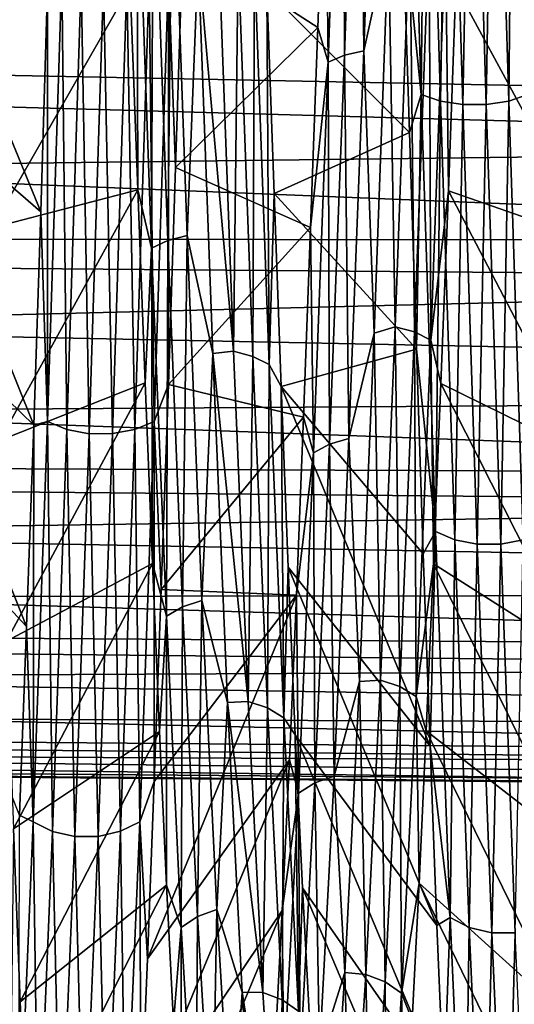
# Model space of a CAD drawing. Header units: metres. Extents: x -95 to 103, y -12 to 12.
# Tile 494 of 520: x 97.93 to 99.55, y -7.85 to -4.63. Entities that reach past the tile are written whole.
import ezdxf

# ---------------------------------------------------------------- set-up
doc = ezdxf.new("R2010")
doc.units = ezdxf.units.M
doc.layers.add('solid_P74500_01', color=7, linetype='CONTINUOUS')

msp = doc.modelspace()

# ---------------------------------------------------------------- linework, layer by layer
at = {"layer": 'solid_P74500_01'}
for points in [[(99.041794, -3.344733, -8.734423), (98.993668, -4.744883, -8.054327), (98.98838, -3.360544, -8.775792)], [(99.041794, -3.344733, -8.734423), (99.056915, -4.730426, -8.029713), (98.993668, -4.744883, -8.054327)], [(99.041794, -3.344733, -8.734423), (99.105042, -3.334554, -8.707737), (99.056915, -4.730426, -8.029713)], [(99.056915, -4.730426, -8.029713), (99.105042, -3.334554, -8.707737), (99.138077, -4.365733, -8.221029)], [(99.245354, -4.873629, 9.183681), (99.198296, -3.319184, 9.857448), (99.182907, -4.2563, 9.424299)], [(99.261497, -3.333582, 9.899978), (99.198296, -3.319184, 9.857448), (99.245354, -4.873629, 9.183681)], [(99.308556, -4.894734, 9.22329), (99.261497, -3.333582, 9.899978), (99.245354, -4.873629, 9.183681)], [(99.334732, -3.341386, 9.922928), (99.261497, -3.333582, 9.899978), (99.308556, -4.894734, 9.22329)], [(99.38179, -4.906158, 9.244659), (99.334732, -3.341386, 9.922928), (99.308556, -4.894734, 9.22329)], [(99.411293, -3.341416, 9.922851), (99.334732, -3.341386, 9.922928), (99.38179, -4.906158, 9.244659)], [(99.458351, -4.906175, 9.244578), (99.411293, -3.341416, 9.922851), (99.38179, -4.906158, 9.244659)], [(99.484489, -3.333658, 9.899766), (99.411293, -3.341416, 9.922851), (99.458351, -4.906175, 9.244578)], [(99.531555, -4.894775, 9.223069), (99.484489, -3.333658, 9.899766), (99.458351, -4.906175, 9.244578)], [(99.547623, -3.319265, 9.857135), (99.484489, -3.333658, 9.899766), (99.531555, -4.894775, 9.223069)], [(99.594681, -4.873658, 9.18336), (99.547623, -3.319265, 9.857135), (99.531555, -4.894775, 9.223069)], [(99.594681, -4.873658, 9.18336), (99.599594, -3.553808, 9.712114), (99.547623, -3.319265, 9.857135)], [(98.98838, -3.360544, -8.775792), (98.940262, -4.767325, -8.092482), (98.931747, -3.969852, -8.573884)], [(98.993668, -4.744883, -8.054327), (98.940262, -4.767325, -8.092482), (98.98838, -3.360544, -8.775792)], [(98.416214, -5.350706, 7.671028), (98.431343, -3.989577, 8.422243), (98.368088, -4.00183, 8.448025)], [(98.416214, -5.350706, 7.671028), (98.479462, -5.334337, 7.647624), (98.431343, -3.989577, 8.422243)], [(98.431343, -3.989577, 8.422243), (98.479462, -5.334337, 7.647624), (98.515045, -4.425071, 8.189203)], [(98.465378, -4.368282, -9.374685), (98.931747, -3.969852, -8.573884), (98.907204, -4.653771, -8.222324)], [(98.940262, -4.767325, -8.092482), (98.907204, -4.653771, -8.222324), (98.931747, -3.969852, -8.573884)], [(98.314682, -4.020816, 8.488011), (98.292976, -4.51904, 8.29797), (98.317558, -5.184531, 7.900279)], [(98.368088, -4.00183, 8.448025), (98.314682, -4.020816, 8.488011), (98.362801, -5.376075, 7.707329)], [(98.362801, -5.376075, 7.707329), (98.314682, -4.020816, 8.488011), (98.317558, -5.184531, 7.900279)], [(98.416214, -5.350706, 7.671028), (98.368088, -4.00183, 8.448025), (98.362801, -5.376075, 7.707329)], [(97.999641, -5.256306, -8.905671), (97.532532, -4.852079, -8.106708), (97.555222, -4.173044, -8.476723)], [(98.022186, -4.522196, -9.301208), (97.999641, -5.256306, -8.905671), (97.555222, -4.173044, -8.476723)], [(99.206757, -4.997282, 9.053164), (99.182907, -4.2563, 9.424299), (98.740166, -4.53016, 8.290868)], [(99.245354, -4.873629, 9.183681), (99.182907, -4.2563, 9.424299), (99.206757, -4.997282, 9.053164)], [(99.208351, -4.319166, -8.256945), (99.160233, -5.632414, -7.428445), (99.138077, -4.365733, -8.221029)], [(99.223465, -5.649717, -7.451204), (99.160233, -5.632414, -7.428445), (99.208351, -4.319166, -8.256945)], [(99.223465, -5.649717, -7.451204), (99.208351, -4.319166, -8.256945), (99.271584, -4.332445, -8.282248)], [(99.223465, -5.649717, -7.451204), (99.271584, -4.332445, -8.282248), (99.276848, -5.676542, -7.486467)], [(99.271584, -4.332445, -8.282248), (99.324966, -4.353036, -8.321459), (99.276848, -5.676542, -7.486467)], [(98.418182, -4.479952, -9.386092), (98.465378, -4.368282, -9.374685), (98.441284, -5.111606, -8.98954)], [(98.441284, -5.111606, -8.98954), (98.465378, -4.368282, -9.374685), (98.907204, -4.653771, -8.222324)], [(99.056915, -4.730426, -8.029713), (99.138077, -4.365733, -8.221029), (99.090691, -5.653648, -7.399705)], [(99.160233, -5.632414, -7.428445), (99.090691, -5.653648, -7.399705), (99.138077, -4.365733, -8.221029)], [(99.276848, -5.676542, -7.486467), (99.324966, -4.353036, -8.321459), (99.33432, -5.188204, -7.896468)], [(99.324966, -4.353036, -8.321459), (99.358719, -4.51968, -8.296671), (99.33432, -5.188204, -7.896468)], [(98.630898, -5.711855, 7.364347), (98.582779, -4.408551, 8.209629), (98.515045, -4.425071, 8.189203)], [(98.646004, -4.422038, 8.234823), (98.582779, -4.408551, 8.209629), (98.630898, -5.711855, 7.364347)], [(102.504364, -4.411354, 5.621443), (102.504364, -4.901572, 5.199543), (81, -4.47598, 5.327133)], [(98.479462, -5.334337, 7.647624), (98.562981, -5.720148, 7.345144), (98.515045, -4.425071, 8.189203)], [(98.630898, -5.711855, 7.364347), (98.515045, -4.425071, 8.189203), (98.562981, -5.720148, 7.345144)], [(98.646004, -4.422038, 8.234823), (98.630898, -5.711855, 7.364347), (98.69413, -5.729342, 7.386955)], [(98.646004, -4.422038, 8.234823), (98.69413, -5.729342, 7.386955), (98.699387, -4.442938, 8.27387)], [(102.504364, -5.042274, -5.063215), (81, -4.443614, -5.353961), (81, -5.30519, -4.501647)], [(102.504364, -4.563806, -5.498394), (81, -4.443614, -5.353961), (102.504364, -5.042274, -5.063215)], [(98.69413, -5.729342, 7.386955), (98.747513, -5.756441, 7.421992), (98.699387, -4.442938, 8.27387)], [(98.699387, -4.442938, 8.27387), (98.747513, -5.756441, 7.421992), (98.740166, -4.53016, 8.290868)], [(102.504364, -5.351635, 4.735047), (81, -5.326975, 4.475948), (81, -4.47598, 5.327133)], [(102.504364, -4.901572, 5.199543), (102.504364, -5.351635, 4.735047), (81, -4.47598, 5.327133)], [(98.068855, -4.480227, -9.386259), (98.021797, -5.942732, -8.530681), (98.022186, -4.522196, -9.301208)], [(98.084999, -5.968375, -8.567514), (98.021797, -5.942732, -8.530681), (98.068855, -4.480227, -9.386259)], [(98.132057, -4.499553, -9.426785), (98.084999, -5.968375, -8.567514), (98.068855, -4.480227, -9.386259)], [(98.158226, -5.982191, -8.58742), (98.084999, -5.968375, -8.567514), (98.132057, -4.499553, -9.426785)], [(98.205292, -4.509956, -9.44868), (98.158226, -5.982191, -8.58742), (98.132057, -4.499553, -9.426785)], [(98.355049, -4.499351, -9.426688), (98.307991, -5.968159, -8.567451), (98.281853, -4.509881, -9.448646)], [(98.371124, -5.942433, -8.53056), (98.307991, -5.968159, -8.567451), (98.355049, -4.499351, -9.426688)], [(98.418182, -4.479952, -9.386092), (98.371124, -5.942433, -8.53056), (98.355049, -4.499351, -9.426688)], [(98.418182, -4.479952, -9.386092), (98.41748, -5.820888, -8.546475), (98.371124, -5.942433, -8.53056)], [(98.418182, -4.479952, -9.386092), (98.441284, -5.111606, -8.98954), (98.41748, -5.820888, -8.546475)], [(97.815765, -4.579414, 9.27232), (97.840073, -5.309199, 8.875186), (98.292976, -4.51904, 8.29797)], [(97.840073, -5.309199, 8.875186), (98.317558, -5.184531, 7.900279), (98.292976, -4.51904, 8.29797)], [(98.021797, -5.942732, -8.530681), (97.999641, -5.256306, -8.905671), (98.022186, -4.522196, -9.301208)], [(98.234795, -5.982111, -8.587399), (98.158226, -5.982191, -8.58742), (98.205292, -4.509956, -9.44868)], [(98.281853, -4.509881, -9.448646), (98.234795, -5.982111, -8.587399), (98.205292, -4.509956, -9.44868)], [(98.307991, -5.968159, -8.567451), (98.234795, -5.982111, -8.587399), (98.281853, -4.509881, -9.448646)], [(98.747513, -5.756441, 7.421992), (98.764023, -5.197432, 7.890023), (98.740166, -4.53016, 8.290868)], [(99.206757, -4.997282, 9.053164), (98.740166, -4.53016, 8.290868), (98.764023, -5.197432, 7.890023)], [(99.810532, -5.354333, -8.846887), (99.33432, -5.188204, -7.896468), (99.358719, -4.51968, -8.296671)], [(99.834297, -4.620365, -9.250864), (99.810532, -5.354333, -8.846887), (99.358719, -4.51968, -8.296671)], [(98.441284, -5.111606, -8.98954), (98.907204, -4.653771, -8.222324), (98.882912, -5.308062, -7.815947)], [(98.940262, -4.767325, -8.092482), (98.882912, -5.308062, -7.815947), (98.907204, -4.653771, -8.222324)], [(98.993668, -4.744883, -8.054327), (99.056915, -4.730426, -8.029713), (99.008797, -5.997936, -7.131598)], [(99.008797, -5.997936, -7.131598), (99.056915, -4.730426, -8.029713), (99.090691, -5.653648, -7.399705)], [(98.993668, -4.744883, -8.054327), (98.945549, -6.016279, -7.153467), (98.940262, -4.767325, -8.092482)], [(98.993668, -4.744883, -8.054327), (99.008797, -5.997936, -7.131598), (98.945549, -6.016279, -7.153467)], [(98.940262, -4.767325, -8.092482), (98.892136, -6.044744, -7.187359), (98.882912, -5.308062, -7.815947)], [(98.945549, -6.016279, -7.153467), (98.892136, -6.044744, -7.187359), (98.940262, -4.767325, -8.092482)], [(97.976791, -5.954297, -8.454076), (97.509499, -5.5, -7.682024), (97.532532, -4.852079, -8.106708)], [(97.999641, -5.256306, -8.905671), (97.976791, -5.954297, -8.454076), (97.532532, -4.852079, -8.106708)], [(99.245354, -4.873629, 9.183681), (99.206757, -4.997282, 9.053164), (99.229889, -5.705411, 8.624689)], [(99.292419, -6.301815, 8.270739), (99.245354, -4.873629, 9.183681), (99.229889, -5.705411, 8.624689)], [(99.308556, -4.894734, 9.22329), (99.245354, -4.873629, 9.183681), (99.292419, -6.301815, 8.270739)], [(99.594681, -4.873658, 9.18336), (99.531555, -4.894775, 9.223069), (99.578613, -6.329086, 8.30617)], [(99.355614, -6.329082, 8.306396), (99.308556, -4.894734, 9.22329), (99.292419, -6.301815, 8.270739)], [(99.38179, -4.906158, 9.244659), (99.308556, -4.894734, 9.22329), (99.355614, -6.329082, 8.306396)], [(99.428848, -6.343829, 8.325626), (99.38179, -4.906158, 9.244659), (99.355614, -6.329082, 8.306396)], [(99.458351, -4.906175, 9.244578), (99.38179, -4.906158, 9.244659), (99.428848, -6.343829, 8.325626)], [(99.505417, -6.343832, 8.325544), (99.458351, -4.906175, 9.244578), (99.428848, -6.343829, 8.325626)], [(99.531555, -4.894775, 9.223069), (99.458351, -4.906175, 9.244578), (99.505417, -6.343832, 8.325544)], [(99.578613, -6.329086, 8.30617), (99.531555, -4.894775, 9.223069), (99.505417, -6.343832, 8.325544)], [(99.229889, -5.705411, 8.624689), (99.206757, -4.997282, 9.053164), (98.764023, -5.197432, 7.890023)], [(102.504364, -5.042274, -5.063215), (81, -5.30519, -4.501647), (102.504364, -5.479433, -4.586555)], [(98.41748, -5.820888, -8.546475), (98.441284, -5.111606, -8.98954), (98.882912, -5.308062, -7.815947)], [(97.840073, -5.309199, 8.875186), (97.864334, -6.004232, 8.421278), (98.317558, -5.184531, 7.900279)], [(97.864334, -6.004232, 8.421278), (98.342148, -5.815582, 7.448379), (98.317558, -5.184531, 7.900279)], [(98.362801, -5.376075, 7.707329), (98.317558, -5.184531, 7.900279), (98.342148, -5.815582, 7.448379)], [(98.747513, -5.756441, 7.421992), (98.786957, -5.828054, 7.436286), (98.764023, -5.197432, 7.890023)], [(99.229889, -5.705411, 8.624689), (98.764023, -5.197432, 7.890023), (98.786957, -5.828054, 7.436286)], [(99.276848, -5.676542, -7.486467), (99.33432, -5.188204, -7.896468), (99.309456, -5.818059, -7.444837)], [(99.786545, -6.052578, -8.386186), (99.309456, -5.818059, -7.444837), (99.33432, -5.188204, -7.896468)], [(99.810532, -5.354333, -8.846887), (99.786545, -6.052578, -8.386186), (99.33432, -5.188204, -7.896468)], [(98.021797, -5.942732, -8.530681), (97.976791, -5.954297, -8.454076), (97.999641, -5.256306, -8.905671)], [(102.504364, -5.479433, -4.586555), (81, -5.30519, -4.501647), (81, -6.012705, -3.501166)], [(98.41748, -5.820888, -8.546475), (98.882912, -5.308062, -7.815947), (98.859474, -5.928302, -7.356153)], [(98.892136, -6.044744, -7.187359), (98.859474, -5.928302, -7.356153), (98.882912, -5.308062, -7.815947)], [(102.504364, -6.116902, 3.693803), (81, -6.024192, 3.481453), (81, -5.326975, 4.475948)], [(102.504364, -5.757854, 4.23176), (102.504364, -6.116902, 3.693803), (81, -5.326975, 4.475948)], [(102.504364, -5.351635, 4.735047), (102.504364, -5.757854, 4.23176), (81, -5.326975, 4.475948)], [(98.464333, -6.54786, 6.678733), (98.479462, -5.334337, 7.647624), (98.416214, -5.350706, 7.671028)], [(98.464333, -6.54786, 6.678733), (98.52758, -6.527839, 6.658364), (98.479462, -5.334337, 7.647624)], [(98.479462, -5.334337, 7.647624), (98.52758, -6.527839, 6.658364), (98.562981, -5.720148, 7.345144)], [(98.362801, -5.376075, 7.707329), (98.342148, -5.815582, 7.448379), (98.365921, -6.407069, 6.945834)], [(98.416214, -5.350706, 7.671028), (98.362801, -5.376075, 7.707329), (98.410927, -6.578893, 6.710331)], [(98.410927, -6.578893, 6.710331), (98.362801, -5.376075, 7.707329), (98.365921, -6.407069, 6.945834)], [(98.464333, -6.54786, 6.678733), (98.416214, -5.350706, 7.671028), (98.410927, -6.578893, 6.710331)], [(102.504364, -5.479433, -4.586555), (81, -6.012705, -3.501166), (102.504364, -5.871701, -4.07232)], [(97.95369, -6.613124, -7.949703), (97.485535, -6.111531, -7.204763), (97.509499, -5.5, -7.682024)], [(97.976791, -5.954297, -8.454076), (97.95369, -6.613124, -7.949703), (97.509499, -5.5, -7.682024)], [(99.160233, -5.632414, -7.428445), (99.112114, -6.787971, -6.394538), (99.090691, -5.653648, -7.399705)], [(99.175346, -6.808813, -6.414122), (99.112114, -6.787971, -6.394538), (99.160233, -5.632414, -7.428445)], [(99.175346, -6.808813, -6.414122), (99.160233, -5.632414, -7.428445), (99.223465, -5.649717, -7.451204)], [(99.008797, -5.997936, -7.131598), (99.090691, -5.653648, -7.399705), (99.043114, -6.791912, -6.375546)], [(99.112114, -6.787971, -6.394538), (99.043114, -6.791912, -6.375546), (99.090691, -5.653648, -7.399705)], [(99.175346, -6.808813, -6.414122), (99.223465, -5.649717, -7.451204), (99.228722, -6.841121, -6.444463)], [(99.223465, -5.649717, -7.451204), (99.276848, -5.676542, -7.486467), (99.228722, -6.841121, -6.444463)], [(99.228722, -6.841121, -6.444463), (99.276848, -5.676542, -7.486467), (99.285034, -6.407632, -6.944903)], [(99.276848, -5.676542, -7.486467), (99.309456, -5.818059, -7.444837), (99.285034, -6.407632, -6.944903)], [(98.52758, -6.527839, 6.658364), (98.611008, -6.860784, 6.300101), (98.562981, -5.720148, 7.345144)], [(98.679016, -6.857845, 6.318202), (98.630898, -5.711855, 7.364347), (98.562981, -5.720148, 7.345144)], [(98.679016, -6.857845, 6.318202), (98.562981, -5.720148, 7.345144), (98.611008, -6.860784, 6.300101)], [(98.69413, -5.729342, 7.386955), (98.630898, -5.711855, 7.364347), (98.679016, -6.857845, 6.318202)], [(98.69413, -5.729342, 7.386955), (98.679016, -6.857845, 6.318202), (98.742249, -6.87885, 6.337605)], [(98.69413, -5.729342, 7.386955), (98.742249, -6.87885, 6.337605), (98.747513, -5.756441, 7.421992)], [(99.252029, -6.374966, 8.142224), (99.229889, -5.705411, 8.624689), (98.786957, -5.828054, 7.436286)], [(99.292419, -6.301815, 8.270739), (99.229889, -5.705411, 8.624689), (99.252029, -6.374966, 8.142224)], [(98.742249, -6.87885, 6.337605), (98.795631, -6.911403, 6.367678), (98.747513, -5.756441, 7.421992)], [(98.747513, -5.756441, 7.421992), (98.795631, -6.911403, 6.367678), (98.786957, -5.828054, 7.436286)], [(97.864334, -6.004232, 8.421278), (97.887665, -6.660627, 7.913585), (98.342148, -5.815582, 7.448379)], [(97.887665, -6.660627, 7.913585), (98.365921, -6.407069, 6.945834), (98.342148, -5.815582, 7.448379)], [(98.371124, -5.942433, -8.53056), (98.41748, -5.820888, -8.546475), (98.393982, -6.491851, -8.049039)], [(98.393982, -6.491851, -8.049039), (98.41748, -5.820888, -8.546475), (98.859474, -5.928302, -7.356153)], [(99.7621, -6.710556, -7.870455), (99.285034, -6.407632, -6.944903), (99.309456, -5.818059, -7.444837)], [(99.786545, -6.052578, -8.386186), (99.7621, -6.710556, -7.870455), (99.309456, -5.818059, -7.444837)], [(98.795631, -6.911403, 6.367678), (98.809677, -6.418832, 6.933442), (98.786957, -5.828054, 7.436286)], [(99.274002, -7.004072, 7.608632), (98.786957, -5.828054, 7.436286), (98.809677, -6.418832, 6.933442)], [(99.274002, -7.004072, 7.608632), (99.252029, -6.374966, 8.142224), (98.786957, -5.828054, 7.436286)], [(102.504364, -5.871701, -4.07232), (81, -6.012705, -3.501166), (102.504364, -6.215867, -3.524722)], [(97.974739, -7.251092, -7.453121), (97.95369, -6.613124, -7.949703), (97.976791, -5.954297, -8.454076)], [(98.021797, -5.942732, -8.530681), (97.974739, -7.251092, -7.453121), (97.976791, -5.954297, -8.454076)], [(98.037941, -7.282386, -7.485303), (97.974739, -7.251092, -7.453121), (98.021797, -5.942732, -8.530681)], [(98.084999, -5.968375, -8.567514), (98.037941, -7.282386, -7.485303), (98.021797, -5.942732, -8.530681)], [(98.371124, -5.942433, -8.53056), (98.324066, -7.250777, -7.453051), (98.307991, -5.968159, -8.567451)], [(98.371124, -5.942433, -8.53056), (98.371132, -7.119385, -7.500708), (98.324066, -7.250777, -7.453051)], [(98.371124, -5.942433, -8.53056), (98.393982, -6.491851, -8.049039), (98.371132, -7.119385, -7.500708)], [(98.393982, -6.491851, -8.049039), (98.859474, -5.928302, -7.356153), (98.83654, -6.509804, -6.846969)], [(98.892136, -6.044744, -7.187359), (98.83654, -6.509804, -6.846969), (98.859474, -5.928302, -7.356153)], [(98.111168, -7.299256, -7.502702), (98.037941, -7.282386, -7.485303), (98.084999, -5.968375, -8.567514)], [(98.158226, -5.982191, -8.58742), (98.111168, -7.299256, -7.502702), (98.084999, -5.968375, -8.567514)], [(98.187737, -7.299174, -7.502693), (98.111168, -7.299256, -7.502702), (98.158226, -5.982191, -8.58742)], [(98.234795, -5.982111, -8.587399), (98.187737, -7.299174, -7.502693), (98.158226, -5.982191, -8.58742)], [(98.260933, -7.282162, -7.485275), (98.187737, -7.299174, -7.502693), (98.234795, -5.982111, -8.587399)], [(98.307991, -5.968159, -8.567451), (98.260933, -7.282162, -7.485275), (98.234795, -5.982111, -8.587399)], [(98.324066, -7.250777, -7.453051), (98.260933, -7.282162, -7.485275), (98.307991, -5.968159, -8.567451)], [(102.504364, -6.215867, -3.524722), (81, -6.012705, -3.501166), (81, -6.532415, -2.393853)], [(98.945549, -6.016279, -7.153467), (98.897423, -7.123503, -6.058362), (98.892136, -6.044744, -7.187359)], [(98.945549, -6.016279, -7.153467), (98.960678, -7.101774, -6.039834), (98.897423, -7.123503, -6.058362)], [(98.945549, -6.016279, -7.153467), (99.008797, -5.997936, -7.131598), (98.960678, -7.101774, -6.039834)], [(98.960678, -7.101774, -6.039834), (99.008797, -5.997936, -7.131598), (99.043114, -6.791912, -6.375546)], [(102.504364, -6.682129, 2.531761), (81, -6.536744, 2.382539), (81, -6.024192, 3.481453)], [(102.504364, -6.425837, 3.125585), (102.504364, -6.682129, 2.531761), (81, -6.024192, 3.481453)], [(102.504364, -6.116902, 3.693803), (102.504364, -6.425837, 3.125585), (81, -6.024192, 3.481453)], [(98.892136, -6.044744, -7.187359), (98.844017, -7.157214, -6.087073), (98.83654, -6.509804, -6.846969)], [(98.897423, -7.123503, -6.058362), (98.844017, -7.157214, -6.087073), (98.892136, -6.044744, -7.187359)], [(97.95369, -6.613124, -7.949703), (97.930092, -7.229092, -7.395165), (97.485535, -6.111531, -7.204763)], [(102.504364, -6.215867, -3.524722), (81, -6.532415, -2.393853), (102.504364, -6.509109, -2.948249)], [(99.292419, -6.301815, 8.270739), (99.252029, -6.374966, 8.142224), (99.274002, -7.004072, 7.608632)], [(99.339478, -7.564224, 7.142225), (99.292419, -6.301815, 8.270739), (99.274002, -7.004072, 7.608632)], [(99.355614, -6.329082, 8.306396), (99.292419, -6.301815, 8.270739), (99.339478, -7.564224, 7.142225)], [(99.402679, -7.596933, 7.172999), (99.355614, -6.329082, 8.306396), (99.339478, -7.564224, 7.142225)], [(99.428848, -6.343829, 8.325626), (99.355614, -6.329082, 8.306396), (99.402679, -7.596933, 7.172999)], [(99.578613, -6.329086, 8.30617), (99.505417, -6.343832, 8.325544), (99.552475, -7.614605, 7.189508)], [(99.475906, -7.614615, 7.18959), (99.428848, -6.343829, 8.325626), (99.402679, -7.596933, 7.172999)], [(99.505417, -6.343832, 8.325544), (99.428848, -6.343829, 8.325626), (99.475906, -7.614615, 7.18959)], [(99.552475, -7.614605, 7.189508), (99.505417, -6.343832, 8.325544), (99.475906, -7.614615, 7.18959)], [(97.887665, -6.660627, 7.913585), (97.910248, -7.273641, 7.35393), (98.365921, -6.407069, 6.945834)], [(97.910248, -7.273641, 7.35393), (98.388802, -6.95614, 6.395324), (98.365921, -6.407069, 6.945834)], [(98.410927, -6.578893, 6.710331), (98.365921, -6.407069, 6.945834), (98.388802, -6.95614, 6.395324)], [(98.795631, -6.911403, 6.367678), (98.832939, -6.966874, 6.384732), (98.809677, -6.418832, 6.933442)], [(99.2966, -7.59073, 7.02585), (98.809677, -6.418832, 6.933442), (98.832939, -6.966874, 6.384732)], [(99.2966, -7.59073, 7.02585), (99.274002, -7.004072, 7.608632), (98.809677, -6.418832, 6.933442)], [(99.228722, -6.841121, -6.444463), (99.285034, -6.407632, -6.944903), (99.26162, -6.953875, -6.39924)], [(99.738045, -7.32219, -7.305136), (99.26162, -6.953875, -6.39924), (99.285034, -6.407632, -6.944903)], [(99.7621, -6.710556, -7.870455), (99.738045, -7.32219, -7.305136), (99.285034, -6.407632, -6.944903)], [(98.371132, -7.119385, -7.500708), (98.393982, -6.491851, -8.049039), (98.83654, -6.509804, -6.846969)], [(102.504364, -6.509109, -2.948249), (81, -6.532415, -2.393853), (102.504364, -6.749025, -2.347622)], [(102.504364, -6.749025, -2.347622), (81, -6.532415, -2.393853), (81, -6.850533, -1.218189)], [(98.349098, -7.698763, -6.90525), (98.83654, -6.509804, -6.846969), (98.813553, -7.048882, -6.292283)], [(98.349098, -7.698763, -6.90525), (98.371132, -7.119385, -7.500708), (98.83654, -6.509804, -6.846969)], [(98.512459, -7.561069, 5.49716), (98.52758, -6.527839, 6.658364), (98.464333, -6.54786, 6.678733)], [(98.512459, -7.561069, 5.49716), (98.575706, -7.537958, 5.480403), (98.52758, -6.527839, 6.658364)], [(98.52758, -6.527839, 6.658364), (98.575706, -7.537958, 5.480403), (98.611008, -6.860784, 6.300101)], [(98.844017, -7.157214, -6.087073), (98.813553, -7.048882, -6.292283), (98.83654, -6.509804, -6.846969)], [(102.504364, -7.028833, 1.286923), (81, -6.851007, 1.214226), (81, -6.536744, 2.382539)], [(102.504364, -6.883678, 1.917195), (102.504364, -7.028833, 1.286923), (81, -6.536744, 2.382539)], [(102.504364, -6.682129, 2.531761), (102.504364, -6.883678, 1.917195), (81, -6.536744, 2.382539)], [(98.464333, -6.54786, 6.678733), (98.410927, -6.578893, 6.710331), (98.459045, -7.596894, 5.523159)], [(98.512459, -7.561069, 5.49716), (98.464333, -6.54786, 6.678733), (98.459045, -7.596894, 5.523159)], [(98.410927, -6.578893, 6.710331), (98.388802, -6.95614, 6.395324), (98.411591, -7.458072, 5.801159)], [(98.459045, -7.596894, 5.523159), (98.410927, -6.578893, 6.710331), (98.411591, -7.458072, 5.801159)], [(97.974739, -7.251092, -7.453121), (97.930092, -7.229092, -7.395165), (97.95369, -6.613124, -7.949703)], [(102.504364, -6.749025, -2.347622), (81, -6.850533, -1.218189), (102.504364, -6.93365, -1.727762)], [(98.960678, -7.101774, -6.039834), (99.043114, -6.791912, -6.375546), (98.995399, -7.744138, -5.170088)], [(99.063988, -7.750636, -5.17861), (98.995399, -7.744138, -5.170088), (99.043114, -6.791912, -6.375546)], [(99.112114, -6.787971, -6.394538), (99.063988, -7.750636, -5.17861), (99.043114, -6.791912, -6.375546)], [(99.12722, -7.774426, -5.19446), (99.063988, -7.750636, -5.17861), (99.112114, -6.787971, -6.394538)], [(99.12722, -7.774426, -5.19446), (99.112114, -6.787971, -6.394538), (99.175346, -6.808813, -6.414122)], [(99.12722, -7.774426, -5.19446), (99.175346, -6.808813, -6.414122), (99.180603, -7.8113, -5.219016)], [(99.175346, -6.808813, -6.414122), (99.228722, -6.841121, -6.444463), (99.180603, -7.8113, -5.219016)], [(102.504364, -7.061472, -1.093747), (81, -6.850533, -1.218189), (81, -6.958009)], [(102.504364, -6.93365, -1.727762), (81, -6.850533, -1.218189), (102.504364, -7.061472, -1.093747)], [(102.504364, -7.145675), (81, -6.958009), (81, -6.851007, 1.214226)], [(102.504364, -7.116405, 0.646108), (102.504364, -7.145675), (81, -6.851007, 1.214226)], [(102.504364, -7.028833, 1.286923), (102.504364, -7.116405, 0.646108), (81, -6.851007, 1.214226)], [(99.180603, -7.8113, -5.219016), (99.228722, -6.841121, -6.444463), (99.238716, -7.452239, -5.810647)], [(99.228722, -6.841121, -6.444463), (99.26162, -6.953875, -6.39924), (99.238716, -7.452239, -5.810647)], [(98.575706, -7.537958, 5.480403), (98.659096, -7.808609, 5.076948), (98.611008, -6.860784, 6.300101)], [(98.727142, -7.809382, 5.094395), (98.679016, -6.857845, 6.318202), (98.611008, -6.860784, 6.300101)], [(98.727142, -7.809382, 5.094395), (98.611008, -6.860784, 6.300101), (98.659096, -7.808609, 5.076948)], [(98.742249, -6.87885, 6.337605), (98.679016, -6.857845, 6.318202), (98.727142, -7.809382, 5.094395)], [(98.742249, -6.87885, 6.337605), (98.727142, -7.809382, 5.094395), (98.790375, -7.833312, 5.11005)], [(98.742249, -6.87885, 6.337605), (98.790375, -7.833312, 5.11005), (98.795631, -6.911403, 6.367678)], [(98.790375, -7.833312, 5.11005), (98.84375, -7.870393, 5.134314), (98.795631, -6.911403, 6.367678)], [(98.795631, -6.911403, 6.367678), (98.84375, -7.870393, 5.134314), (98.832939, -6.966874, 6.384732)], [(102.504364, -7.142116, -0.225498), (81, -6.958009), (102.504364, -7.145675)], [(102.504364, -7.131443, -0.450772), (81, -6.958009), (102.504364, -7.142116, -0.225498)], [(102.504364, -7.061472, -1.093747), (81, -6.958009), (102.504364, -7.131443, -0.450772)], [(97.910248, -7.273641, 7.35393), (97.932716, -7.839543, 6.745545), (98.388802, -6.95614, 6.395324)], [(97.932716, -7.839543, 6.745545), (98.411591, -7.458072, 5.801159), (98.388802, -6.95614, 6.395324)], [(98.84375, -7.870393, 5.134314), (98.85656, -7.46706, 5.792951), (98.832939, -6.966874, 6.384732)], [(99.319588, -8.129209, 6.396384), (98.832939, -6.966874, 6.384732), (98.85656, -7.46706, 5.792951)], [(99.319588, -8.129209, 6.396384), (99.2966, -7.59073, 7.02585), (98.832939, -6.966874, 6.384732)], [(99.715248, -7.881959, -6.697031), (99.238716, -7.452239, -5.810647), (99.26162, -6.953875, -6.39924)], [(99.738045, -7.32219, -7.305136), (99.715248, -7.881959, -6.697031), (99.26162, -6.953875, -6.39924)], [(99.339478, -7.564224, 7.142225), (99.274002, -7.004072, 7.608632), (99.2966, -7.59073, 7.02585)], [(98.326958, -8.227825, -6.26663), (98.813553, -7.048882, -6.292283), (98.790451, -7.541617, -5.694568)], [(98.326958, -8.227825, -6.26663), (98.349098, -7.698763, -6.90525), (98.813553, -7.048882, -6.292283)], [(98.844017, -7.157214, -6.087073), (98.790451, -7.541617, -5.694568), (98.813553, -7.048882, -6.292283)], [(98.897423, -7.123503, -6.058362), (98.960678, -7.101774, -6.039834), (98.912552, -8.006654, -4.780875)], [(98.912552, -8.006654, -4.780875), (98.960678, -7.101774, -6.039834), (98.995399, -7.744138, -5.170088)], [(98.324066, -7.250777, -7.453051), (98.371132, -7.119385, -7.500708), (98.349098, -7.698763, -6.90525)], [(98.897423, -7.123503, -6.058362), (98.849304, -8.031159, -4.795551), (98.844017, -7.157214, -6.087073)], [(98.897423, -7.123503, -6.058362), (98.912552, -8.006654, -4.780875), (98.849304, -8.031159, -4.795551)], [(98.844017, -7.157214, -6.087073), (98.795898, -8.069172, -4.818286), (98.790451, -7.541617, -5.694568)], [(98.849304, -8.031159, -4.795551), (98.795898, -8.069172, -4.818286), (98.844017, -7.157214, -6.087073)], [(97.974739, -7.251092, -7.453121), (97.927681, -8.368459, -6.181171), (97.930092, -7.229092, -7.395165)], [(97.900528, -8.164598, 6.440331), (97.932716, -7.839543, 6.745545), (97.910248, -7.273641, 7.35393)], [(97.990875, -8.404579, -6.207862), (97.927681, -8.368459, -6.181171), (97.974739, -7.251092, -7.453121)], [(98.037941, -7.282386, -7.485303), (97.990875, -8.404579, -6.207862), (97.974739, -7.251092, -7.453121)], [(98.324066, -7.250777, -7.453051), (98.277008, -8.368137, -6.181152), (98.260933, -7.282162, -7.485275)], [(98.324066, -7.250777, -7.453051), (98.326958, -8.227825, -6.26663), (98.277008, -8.368137, -6.181152)], [(98.324066, -7.250777, -7.453051), (98.349098, -7.698763, -6.90525), (98.326958, -8.227825, -6.26663)], [(98.06411, -8.42406, -6.222299), (97.990875, -8.404579, -6.207862), (98.037941, -7.282386, -7.485303)], [(98.111168, -7.299256, -7.502702), (98.06411, -8.42406, -6.222299), (98.037941, -7.282386, -7.485303)], [(98.140671, -8.423978, -6.222304), (98.06411, -8.42406, -6.222299), (98.111168, -7.299256, -7.502702)], [(98.187737, -7.299174, -7.502693), (98.140671, -8.423978, -6.222304), (98.111168, -7.299256, -7.502702)], [(98.213875, -8.404354, -6.20787), (98.140671, -8.423978, -6.222304), (98.187737, -7.299174, -7.502693)], [(98.260933, -7.282162, -7.485275), (98.213875, -8.404354, -6.20787), (98.187737, -7.299174, -7.502693)], [(98.277008, -8.368137, -6.181152), (98.213875, -8.404354, -6.20787), (98.260933, -7.282162, -7.485275)], [(97.932716, -7.839543, 6.745545), (97.955299, -8.355656, 6.092323), (98.411591, -7.458072, 5.801159)], [(97.955299, -8.355656, 6.092323), (98.434883, -7.908321, 5.168714), (98.411591, -7.458072, 5.801159)], [(98.459045, -7.596894, 5.523159), (98.411591, -7.458072, 5.801159), (98.434883, -7.908321, 5.168714)], [(98.84375, -7.870393, 5.134314), (98.880508, -7.916407, 5.15989), (98.85656, -7.46706, 5.792951)], [(99.342964, -8.615294, 5.722879), (98.85656, -7.46706, 5.792951), (98.880508, -7.916407, 5.15989)], [(99.342964, -8.615294, 5.722879), (99.319588, -8.129209, 6.396384), (98.85656, -7.46706, 5.792951)], [(99.180603, -7.8113, -5.219016), (99.238716, -7.452239, -5.810647), (99.215775, -7.899969, -5.183126)], [(99.693329, -8.388759, -6.049393), (99.215775, -7.899969, -5.183126), (99.238716, -7.452239, -5.810647)], [(99.715248, -7.881959, -6.697031), (99.693329, -8.388759, -6.049393), (99.238716, -7.452239, -5.810647)], [(98.303879, -8.704233, -5.588188), (98.790451, -7.541617, -5.694568), (98.767235, -7.982965, -5.057574)], [(98.303879, -8.704233, -5.588188), (98.326958, -8.227825, -6.26663), (98.790451, -7.541617, -5.694568)], [(98.512459, -7.561069, 5.49716), (98.459045, -7.596894, 5.523159), (98.507164, -8.407759, 4.183946)], [(98.560577, -8.368117, 4.164261), (98.512459, -7.561069, 5.49716), (98.507164, -8.407759, 4.183946)], [(98.560577, -8.368117, 4.164261), (98.575706, -7.537958, 5.480403), (98.512459, -7.561069, 5.49716)], [(98.560577, -8.368117, 4.164261), (98.623825, -8.342547, 4.151577), (98.575706, -7.537958, 5.480403)], [(98.575706, -7.537958, 5.480403), (98.623825, -8.342547, 4.151577), (98.659096, -7.808609, 5.076948)], [(98.795898, -8.069172, -4.818286), (98.767235, -7.982965, -5.057574), (98.790451, -7.541617, -5.694568)], [(99.339478, -7.564224, 7.142225), (99.2966, -7.59073, 7.02585), (99.319588, -8.129209, 6.396384)], [(99.386536, -8.621805, 5.822116), (99.339478, -7.564224, 7.142225), (99.319588, -8.129209, 6.396384)], [(99.402679, -7.596933, 7.172999), (99.339478, -7.564224, 7.142225), (99.386536, -8.621805, 5.822116)], [(98.459045, -7.596894, 5.523159), (98.434883, -7.908321, 5.168714), (98.458427, -8.305195, 4.502941)], [(98.507164, -8.407759, 4.183946), (98.459045, -7.596894, 5.523159), (98.458427, -8.305195, 4.502941)], [(99.449738, -8.65907, 5.847181), (99.402679, -7.596933, 7.172999), (99.386536, -8.621805, 5.822116)], [(99.475906, -7.614615, 7.18959), (99.402679, -7.596933, 7.172999), (99.449738, -8.65907, 5.847181)], [(99.522972, -8.679208, 5.860686), (99.475906, -7.614615, 7.18959), (99.449738, -8.65907, 5.847181)], [(99.552475, -7.614605, 7.189508), (99.475906, -7.614615, 7.18959), (99.522972, -8.679208, 5.860686)], [(99.599533, -8.679184, 5.860607), (99.552475, -7.614605, 7.189508), (99.522972, -8.679208, 5.860686)], [(98.912552, -8.006654, -4.780875), (98.995399, -7.744138, -5.170088), (98.947563, -8.488454, -3.819284)], [(99.015869, -8.499977, -3.81833), (98.947563, -8.488454, -3.819284), (98.995399, -7.744138, -5.170088)], [(99.063988, -7.750636, -5.17861), (99.015869, -8.499977, -3.81833), (98.995399, -7.744138, -5.170088)], [(99.079102, -8.52606, -3.830006), (99.015869, -8.499977, -3.81833), (99.063988, -7.750636, -5.17861)], [(99.079102, -8.52606, -3.830006), (99.063988, -7.750636, -5.17861), (99.12722, -7.774426, -5.19446)], [(99.079102, -8.52606, -3.830006), (99.12722, -7.774426, -5.19446), (99.132484, -8.566485, -3.848092)], [(99.12722, -7.774426, -5.19446), (99.180603, -7.8113, -5.219016), (99.132484, -8.566485, -3.848092)], [(98.623825, -8.342547, 4.151577), (98.707222, -8.538337, 3.709056), (98.659096, -7.808609, 5.076948)], [(98.775261, -8.541957, 3.726181), (98.659096, -7.808609, 5.076948), (98.707222, -8.538337, 3.709056)], [(98.775261, -8.541957, 3.726181), (98.727142, -7.809382, 5.094395), (98.659096, -7.808609, 5.076948)], [(98.790375, -7.833312, 5.11005), (98.727142, -7.809382, 5.094395), (98.775261, -8.541957, 3.726181)], [(99.132484, -8.566485, -3.848092), (99.180603, -7.8113, -5.219016), (99.19294, -8.294554, -4.523155)], [(99.180603, -7.8113, -5.219016), (99.215775, -7.899969, -5.183126), (99.19294, -8.294554, -4.523155)], [(97.900528, -8.164598, 6.440331), (97.955299, -8.355656, 6.092323), (97.932716, -7.839543, 6.745545)], [(98.790375, -7.833312, 5.11005), (98.775261, -8.541957, 3.726181), (98.838493, -8.568137, 3.737643)], [(98.790375, -7.833312, 5.11005), (98.838493, -8.568137, 3.737643), (98.84375, -7.870393, 5.134314)]]:
    msp.add_3dface(points, dxfattribs=at)

doc.saveas('drawing.dxf')
